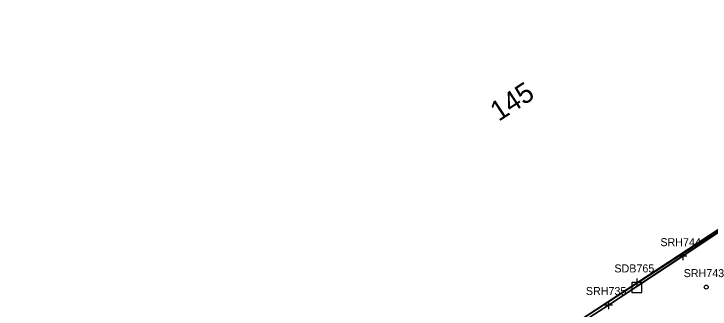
# Model space of a CAD drawing. Extents: x 941041 to 969446, y 397014 to 416764.
# Drawn here: x 950131.6 to 950479.3, y 402427.6 to 402575.1 of the extents above; entities that cross this region are included whole.
import ezdxf

# ---------------------------------------------------------------- set-up
doc = ezdxf.new("R2010")
doc.units = 0
for name, color, linetype in [('SURVEY - CENTERLINE - Preliminary', 7, 'Continuous'), ('SURVEY - CENTERLINE - Preliminary Curve Text', 7, 'Continuous'), ('SURVEY - DTM - Spot Points - Locators', 7, 'Continuous'), ('SURVEY - DTM - Spot Points - Point Numbers', 7, 'Continuous'), ('SURVEY - DTM GRAPHICS - Boundary Line', 7, 'Continuous'), ('SURVEY - NON-TRANSPORTATION - Features', 7, 'Continuous'), ('SURVEY - NON-TRANSPORTATION - Features - Points - Locators', 7, 'Continuous'), ('SURVEY - NON-TRANSPORTATION - Features - Points - Numbers', 7, 'Continuous'), ('SURVEY - PROPERTY - ROW Lines', 7, 'Continuous'), ('SURVEY - PROPERTY - ROW Markers - Points - Locators', 7, 'Continuous'), ('SURVEY - PROPERTY - ROW Markers - Points - Numbers', 7, 'Continuous'), ('SURVEY - PROPERTY - ROW Markers with Text', 7, 'Continuous'), ('SURVEY - VEGETATION - Features with Text', 7, 'Continuous')]:
    doc.layers.add(name, color=color, linetype=linetype)

msp = doc.modelspace()

# ---------------------------------------------------------------- linework, layer by layer
at = {"layer": 'SURVEY - CENTERLINE - Preliminary'}
msp.add_arc((941043.59, 416761.87), 17280, 288.461371, 305.045557, dxfattribs=at)
msp.add_arc((941043.59, 416761.87), 17280, 288.461371, 305.045557, dxfattribs=at)
msp.add_arc((941043.59, 416761.87), 17280, 288.461371, 305.045557, dxfattribs=at)
msp.add_arc((941043.59, 416761.87), 17280, 288.461371, 305.045557, dxfattribs=at)
at = {"layer": 'SURVEY - DTM - Spot Points - Locators'}
msp.add_circle((950477.37, 402438.56), 1, dxfattribs=at)
at = {"layer": 'SURVEY - DTM GRAPHICS - Boundary Line'}
msp.add_lwpolyline([(950660.44, 402585.43), (950616.59, 402556.18), (950577.07, 402529.66), (950553.32, 402513.2), (950530.09, 402497.3), (950503.91, 402479.73), (950428.52, 402429.64), (950387.14, 402402.84), (950341.9, 402374.22), (950303.18, 402348.98), (950276.65, 402332.09), (950260.32, 402321.64), (950234.65, 402305.08), (950210.87, 402289.41)], dxfattribs=at)
at = {"layer": 'SURVEY - NON-TRANSPORTATION - Features'}
msp.add_lwpolyline([(950276.65, 402332.09), (950303.18, 402348.98), (950341.9, 402374.22), (950387.14, 402402.84), (950428.52, 402429.64), (950465.74, 402454.03), (950503.91, 402479.73), (950530.09, 402497.3), (950553.32, 402513.2), (950577.07, 402529.66), (950616.59, 402556.18), (950660.44, 402585.43), (950693.7, 402607.67), (950737.53, 402637.64), (950778.32, 402665.84)], dxfattribs=at)
at = {"layer": 'SURVEY - NON-TRANSPORTATION - Features - Points - Locators'}
for p, q in [((950465.74, 402456.03), (950465.74, 402452.03)), ((950467.74, 402454.03), (950463.74, 402454.03)), ((950428.52, 402431.64), (950428.52, 402427.64)), ((950430.52, 402429.64), (950426.52, 402429.64))]:
    msp.add_line(p, q, dxfattribs=at)
at = {"layer": 'SURVEY - PROPERTY - ROW Lines'}
msp.add_arc((941043.59, 416761.87), 17130, 302.448118, 305.045557, dxfattribs=at)
at = {"layer": 'SURVEY - PROPERTY - ROW Markers - Points - Locators'}
for p, q in [((950442.77, 402442.92), (950442.77, 402438.92)), ((950444.77, 402440.92), (950440.77, 402440.92))]:
    msp.add_line(p, q, dxfattribs=at)
at = {"layer": 'SURVEY - PROPERTY - ROW Markers with Text'}
msp.add_lwpolyline([(950442.77, 402440.92), (950440.27, 402440.92), (950440.27, 402435.92), (950445.27, 402435.92), (950445.27, 402440.92)], close=True, dxfattribs=at)
at = {"layer": 'SURVEY - VEGETATION - Features with Text'}
msp.add_lwpolyline([(950554.48, 402512.99), (950581.46, 402469.81), (950275.13, 402273.66), (950240.15, 402308.87), (950554.48, 402512.99)], dxfattribs=at)

# ---------------------------------------------------------------- texts
at = {"layer": 'SURVEY - CENTERLINE - Preliminary Curve Text'}
msp.add_text('145', height=10, rotation=33.2771, dxfattribs=at).set_placement((950373.75, 402521.12))
at = {"layer": 'SURVEY - DTM - Spot Points - Point Numbers'}
msp.add_text('SRH743', height=4, dxfattribs=at).set_placement((950466.13, 402443.56))
at = {"layer": 'SURVEY - NON-TRANSPORTATION - Features - Points - Numbers'}
for s, p in [('SRH744', (950454.5, 402459.03)), ('SRH735', (950417.28, 402434.64))]:
    msp.add_text(s, height=4, dxfattribs=at).set_placement(p)
at = {"layer": 'SURVEY - PROPERTY - ROW Markers - Points - Numbers'}
msp.add_text('SDB765', height=4, dxfattribs=at).set_placement((950431.53, 402445.92))

doc.saveas('drawing.dxf')
